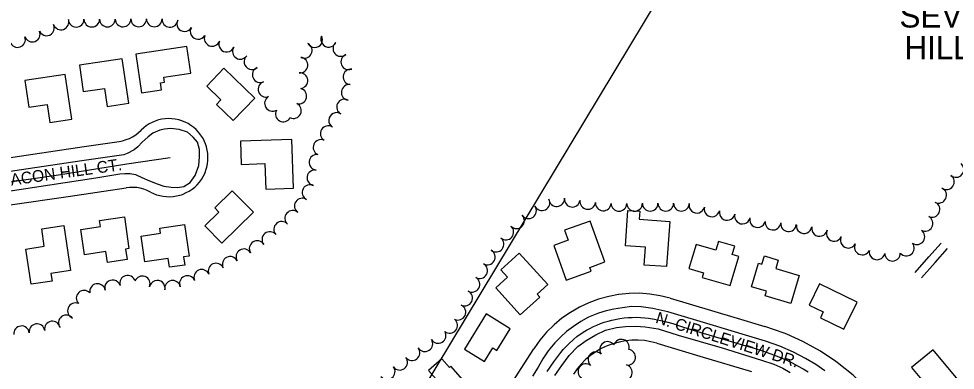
# Model space of a CAD drawing. Extents: x -25029 to 2274964, y -81170 to 687028.
# Drawn here: x -14520 to -13322, y -67673 to -67223 of the extents above; entities that cross this region are included whole.
import ezdxf

# ---------------------------------------------------------------- set-up
doc = ezdxf.new("R2010")
doc.units = 0
for name, color, linetype in [('81911BEA - RW_X_Fee_RW', 7, 'Continuous'), ('BLDG', 7, 'Continuous'), ('CITY-NAME', 7, 'Continuous'), ('DRIVWY', 7, 'Continuous'), ('GE_X_CL_2000', 7, 'Continuous'), ('ROAD', 7, 'Continuous'), ('ROAD-NAME', 7, 'Continuous'), ('SC_Scratch18', 7, 'Continuous'), ('TREES', 7, 'Continuous')]:
    doc.layers.add(name, color=color, linetype=linetype)

msp = doc.modelspace()

# ---------------------------------------------------------------- linework, layer by layer
at = {"layer": '81911BEA - RW_X_Fee_RW'}
msp.add_line((-13896.6, -67700.2), (-13861, -67645), dxfattribs=at)
for points in [[(-14351.9, -67444.5), (-14348, -67446.4), (-14344, -67447.9), (-14339.8, -67449.1), (-14335.6, -67450), (-14331.2, -67450.4), (-14326.9, -67450.5), (-14322.6, -67450.2), (-14318.3, -67449.5), (-14314.1, -67448.5), (-14312.2, -67447.9), (-14310, -67447.1), (-14306, -67445.3), (-14302.2, -67443.3), (-14298.6, -67440.8), (-14295.2, -67438.1), (-14292.1, -67435.1), (-14289.2, -67431.9), (-14286.6, -67428.4), (-14284.4, -67424.7), (-14282.4, -67420.8), (-14281.4, -67418.3), (-14280.8, -67416.7), (-14279.6, -67412.6), (-14278.8, -67408.3), (-14278.3, -67404), (-14278.2, -67399.7), (-14278.4, -67395.3), (-14279.1, -67391), (-14280.1, -67386.8), (-14281.4, -67382.7), (-14282.7, -67379.8), (-14283.2, -67378.7), (-14285.2, -67374.9), (-14287.6, -67371.3), (-14290.3, -67367.9), (-14293.3, -67364.7), (-14296.5, -67361.8), (-14300, -67359.2), (-14303.7, -67356.9), (-14307.6, -67355), (-14310.8, -67353.7), (-14311.6, -67353.3), (-14315.7, -67352.1), (-14320, -67351.2), (-14324.3, -67350.7), (-14328.6, -67350.5), (-14333, -67350.8), (-14337.3, -67351.4), (-14341.5, -67352.3), (-14345.6, -67353.7), (-14349.6, -67355.4), (-14353.5, -67357.4), (-14357.1, -67359.8), (-14360.5, -67362.4), (-14363.7, -67365.4)], [(-14391.9, -67379.7), (-14387.4, -67378.8), (-14383, -67377.5), (-14378.7, -67375.8), (-14374.6, -67373.7), (-14370.7, -67371.3), (-14367.1, -67368.5), (-14363.7, -67365.4)], [(-14733.2, -67430.5), (-14659.1, -67419.4), (-14584.9, -67408.4), (-14510.7, -67397.3), (-14436.5, -67386.3), (-14391.9, -67379.7)], [(-14759, -67494.9), (-14684.8, -67483.9), (-14610.6, -67472.9), (-14531.5, -67461.1), (-14457.3, -67450.1), (-14383.1, -67439)], [(-14351.9, -67444.5), (-14356.1, -67442.5), (-14360.4, -67440.9), (-14364.8, -67439.7), (-14369.4, -67438.9), (-14373.9, -67438.5), (-14378.5, -67438.5), (-14383.1, -67439)], [(-13686.5, -67580.5), (-13699.4, -67577.3), (-13712.6, -67575.1), (-13725.8, -67574.1), (-13739.1, -67574.3), (-13752.4, -67575.6), (-13753, -67575.7), (-13765.4, -67578), (-13778.3, -67581.5), (-13790.7, -67586.1), (-13802.8, -67591.8), (-13809.2, -67595.5), (-13814.3, -67598.5), (-13825.2, -67606.1), (-13835.3, -67614.6), (-13844.8, -67624), (-13853.3, -67634.2), (-13856.3, -67638.3), (-13861, -67645)], [(-13686.5, -67580.5), (-13605.1, -67604.8), (-13565.4, -67616.6)], [(-13351.7, -67883.1), (-13351.8, -67882.1), (-13354.7, -67857.4), (-13359.8, -67831.9), (-13364.1, -67817.3), (-13367.1, -67807), (-13376.6, -67782.9), (-13388.1, -67759.6), (-13391.5, -67754.1), (-13401.6, -67737.4), (-13416.9, -67716.5), (-13434, -67697), (-13451.4, -67680.3), (-13452.7, -67679), (-13472.9, -67662.7), (-13474.7, -67661.5), (-13494.4, -67648.2), (-13517.1, -67635.6), (-13537.5, -67626.6), (-13540.8, -67625.1), (-13565.4, -67616.6)], [(-13703.7, -67638), (-13711.6, -67636), (-13719.6, -67634.7), (-13727.7, -67634.1), (-13735.9, -67634.2), (-13744, -67635), (-13752, -67636.5), (-13759.9, -67638.6), (-13767.5, -67641.5), (-13774.9, -67644.9), (-13782, -67649), (-13786.1, -67651.9), (-13788.6, -67653.7), (-13794.9, -67658.9), (-13800.6, -67664.7), (-13805.9, -67670.9), (-13810.6, -67677.6)], [(-13703.7, -67638), (-13648.8, -67654.4), (-13582.5, -67674.1)]]:
    msp.add_lwpolyline(points, dxfattribs=at)
at = {"layer": 'BLDG'}
for points in [[(-14363.1, -67317.5), (-14337.5, -67313.7), (-14338.8, -67304.7), (-14333.9, -67304), (-14334.8, -67297.6), (-14300.1, -67292.5), (-14305.1, -67258.3), (-14370.4, -67268)], [(-14437.8, -67316), (-14410.5, -67311.9), (-14407.1, -67334.9), (-14379.6, -67330.9), (-14388, -67273.9), (-14442.8, -67282)], [(-14279.8, -67309), (-14261.7, -67326.4), (-14267.3, -67332.3), (-14245.8, -67353), (-14218.3, -67324.4), (-14257.9, -67286.2)], [(-14507.4, -67336.1), (-14484.1, -67332.6), (-14480.7, -67355.5), (-14452.4, -67351.3), (-14460.9, -67294.3), (-14512.4, -67301.9)], [(-14235.6, -67409.2), (-14205.3, -67408.2), (-14204.2, -67440.7), (-14168.7, -67439.5), (-14170.7, -67377.2), (-14236.6, -67379.3)], [(-14282.2, -67487.7), (-14264.3, -67470.1), (-14269.5, -67464.8), (-14247.1, -67442.9), (-14220.1, -67470.4), (-14260.4, -67509.9)], [(-14440.9, -67492.4), (-14415.9, -67488.7), (-14417, -67481), (-14385.2, -67476.3), (-14379.3, -67516.8), (-14383.6, -67517.5), (-14381.6, -67530.9), (-14406.9, -67534.6), (-14408.9, -67520.8), (-14436.1, -67524.9)], [(-13725.5, -67469.2), (-13726.2, -67479.3), (-13687.3, -67482.2), (-13691.5, -67540), (-13720, -67537.9), (-13718.3, -67515), (-13744, -67513.2), (-13740.7, -67468.1)], [(-14462.5, -67487.5), (-14454, -67545.1), (-14479.2, -67548.8), (-14477.8, -67558.5), (-14504.6, -67562.4), (-14511.3, -67517.5), (-14487.7, -67514), (-14490.9, -67491.8)], [(-14363.9, -67501), (-14338.9, -67497.3), (-14339.9, -67490.6), (-14308.4, -67485.9), (-14302.4, -67526.6), (-14309.5, -67527.6), (-14308, -67537.9), (-14327.6, -67540.8), (-14329.2, -67529.4), (-14359, -67533.8)], [(-13821.9, -67493.5), (-13817.3, -67506.3), (-13835.6, -67512.8), (-13819.8, -67557.1), (-13787.9, -67545.7), (-13789.6, -67540.9), (-13770.3, -67534), (-13788.9, -67481.7)], [(-13644, -67548.1), (-13645.7, -67553.7), (-13610, -67564.3), (-13598.8, -67526.8), (-13607.2, -67524.3), (-13604.1, -67513.8), (-13624.7, -67507.7), (-13628.1, -67519.1), (-13653.6, -67511.5), (-13662.8, -67542.5)], [(-13903.5, -67544), (-13895, -67553.5), (-13909.9, -67567), (-13878.6, -67601.7), (-13853.6, -67579.2), (-13857, -67575.3), (-13843.4, -67563), (-13879.8, -67522.6)], [(-13573.7, -67535.5), (-13569.3, -67536.8), (-13566.1, -67526.2), (-13548.3, -67531.5), (-13551.5, -67542.4), (-13521.7, -67551.3), (-13532.4, -67587.3), (-13565.2, -67577.5), (-13563.4, -67571.5), (-13582.7, -67565.8)], [(-13509, -67589.2), (-13490.8, -67598), (-13494.4, -67605.4), (-13464.3, -67619.9), (-13447.6, -67585.3), (-13495.8, -67561.9)], [(-13924.5, -67661.3), (-13913.8, -67644), (-13908.5, -67647.3), (-13891.3, -67619.6), (-13922.1, -67600.5), (-13950, -67645.6)], [(-13362.8, -67724.9), (-13316.6, -67687), (-13350, -67646.3), (-13377.7, -67669), (-13363.1, -67686.9), (-13381.6, -67702)], [(-13987.1, -67724.6), (-13971.6, -67711), (-13966.8, -67716.5), (-13942.7, -67695.3), (-13967.3, -67667.2), (-13969.3, -67669), (-13979.1, -67657.9), (-13996.1, -67672.9), (-13986.3, -67684.1), (-14006.8, -67702.2)]]:
    msp.add_lwpolyline(points, close=True, dxfattribs=at)
at = {"layer": 'DRIVWY'}
for points in [[(-13373, -67547.4), (-13355.8, -67527.6), (-13340, -67509.8)], [(-13364.9, -67554.5), (-13347.6, -67534.7), (-13331.9, -67516.9)]]:
    msp.add_lwpolyline(points, dxfattribs=at)
at = {"layer": 'GE_X_CL_2000'}
for points in [[(-14326.4, -67400.8), (-14381.9, -67408.9), (-14469.7, -67422.9), (-14608.8, -67443)], [(-13844.1, -67674), (-13835.4, -67661.8), (-13826.6, -67649.7), (-13823.6, -67646.2), (-13817, -67639.1), (-13809.8, -67632.6), (-13806, -67629.6), (-13798.1, -67624), (-13793.9, -67621.4), (-13789.5, -67619), (-13785, -67616.8), (-13780.4, -67614.7), (-13775.7, -67612.9), (-13771, -67611.2), (-13766.1, -67609.8), (-13761.3, -67608.5), (-13751, -67606.5), (-13745.7, -67605.7), (-13740.5, -67605.2), (-13735.2, -67604.9), (-13729.9, -67604.8), (-13724.6, -67604.9), (-13719.3, -67605.3), (-13714.3, -67605.8), (-13706.8, -67607.2), (-13691.2, -67610.8), (-13683.5, -67612.9), (-13675.9, -67615.1), (-13660.3, -67620.4), (-13589.7, -67641.2), (-13579, -67644.5), (-13568.4, -67647.9), (-13557.9, -67651.6), (-13547.5, -67655.6), (-13537.5, -67659.6), (-13530.7, -67663), (-13523.7, -67666.8), (-13516.7, -67670.7), (-13510.1, -67674.8)]]:
    msp.add_lwpolyline(points, dxfattribs=at)
at = {"layer": 'ROAD'}
for points in [[(-14539.4, -67444.1), (-14421.8, -67426.2), (-14390.8, -67421.3), (-14384.8, -67421), (-14377.6, -67420.7), (-14370.9, -67421.9), (-14363, -67425.8), (-14353.2, -67430), (-14343.3, -67434), (-14334.6, -67436.8), (-14325.4, -67438.1), (-14317.4, -67438.7), (-14309.2, -67437.5), (-14301.2, -67432.2), (-14294.5, -67423.4), (-14289.8, -67410.6), (-14288.9, -67399.5), (-14288.9, -67390), (-14291.6, -67380.6), (-14297.1, -67374.4), (-14304.3, -67368.1), (-14315.2, -67364.4), (-14326.1, -67363.4), (-14333.9, -67364), (-14340, -67365.4), (-14348.6, -67369.1), (-14354.9, -67373.7), (-14362.5, -67380.8), (-14367.9, -67386.7), (-14372.7, -67390.5), (-14381.6, -67395.2), (-14386.1, -67397.1), (-14439.5, -67404.5), (-14634.4, -67433.5)], [(-13723.9, -67591.3), (-13736.2, -67591.1), (-13747.8, -67592.5), (-13758.8, -67594.6), (-13768.7, -67596.7), (-13778.6, -67599.6), (-13791.1, -67604.6), (-13801, -67610.1), (-13810.5, -67616.7), (-13819.5, -67623.2), (-13826.6, -67629.8), (-13834.3, -67637.4), (-13842.7, -67647.9), (-13849.7, -67658), (-13855.8, -67668.5), (-13863, -67680)], [(-13488.8, -67673.4), (-13500.3, -67665.2), (-13513.4, -67657.5), (-13528.8, -67649.4), (-13546.4, -67641.6), (-13564.8, -67635.4), (-13590.1, -67627.7), (-13631.4, -67615.4), (-13689.6, -67597.8), (-13708.8, -67593.4), (-13723.9, -67591.3)], [(-13834.1, -67679.4), (-13825.5, -67666.7), (-13815.8, -67653.6), (-13804.7, -67642.2), (-13794.1, -67634.6), (-13781.7, -67627.3), (-13769.5, -67621.3), (-13755.4, -67618), (-13743.8, -67616.4), (-13730.5, -67616.3), (-13718.6, -67616.9), (-13701.9, -67619.7), (-13676.3, -67627.7), (-13620.3, -67643.8), (-13569.8, -67659.5), (-13554, -67665), (-13542.5, -67669.8), (-13533.1, -67675.3)]]:
    msp.add_lwpolyline(points, dxfattribs=at)
at = {"layer": 'SC_Scratch18'}
msp.add_line((-12949.9, -65949.4), (-15781.2, -70645.5), dxfattribs=at)
at = {"layer": 'TREES'}
for centre, start, end in [((-14466.3, -67226.9), 199.7084, 19.7084), ((-14446.9, -67223.5), 180.3502, 0.3502), ((-14426.9, -67223.3), 180.3502, 0.3502), ((-14406.9, -67223.2), 180.3502, 0.3502), ((-14386.9, -67223.1), 180.3502, 0.3502), ((-14366.9, -67223), 180.3502, 0.3502), ((-14346.9, -67222.9), 180.3502, 0.3502), ((-14326.9, -67223.6), 175.4745, 355.4745), ((-14308.1, -67229.1), 151.9296, 331.9296), ((-14503.1, -67242.4), 201.621, 21.621), ((-14484.8, -67234.5), 205.0287, 25.0287), ((-14290.8, -67239), 148.4791, 328.4791), ((-14521.9, -67249.4), 199.4679, 19.4679), ((-14272.9, -67247.9), 158.7013, 338.7013), ((-14141.6, -67249.6), 208.2039, 28.2039), ((-14123.7, -67249.1), 155.5067, 335.5067), ((-14254.4, -67255.3), 157.5747, 337.5747), ((-14236.8, -67264.6), 146.5278, 326.5278), ((-14154.9, -67263.3), 242.9178, 62.9178), ((-14108.2, -67260.9), 129.4113, 309.4113), ((-14221.9, -67277.7), 130.7747, 310.7747), ((-14160.5, -67282.1), 264.1876, 84.1876), ((-14098, -67277.9), 112.6888, 292.6888), ((-14211.3, -67294.4), 114.1065, 294.1065), ((-14160.5, -67302), 275.8991, 95.8991), ((-14095.2, -67297.1), 84.2349, 264.2349), ((-14204, -67313), 108.8569, 288.8569), ((-14097.5, -67316.9), 82.3628, 262.3628), ((-14195.7, -67331.1), 120.2501, 300.2501), ((-14161.9, -67321.7), 255.7659, 75.7659), ((-14168.8, -67340.3), 244.0993, 64.0993), ((-14103.5, -67335.7), 62.3793, 242.3793), ((-14181.9, -67344.6), 151.405, 331.405), ((-14113.6, -67352.9), 56.8857, 236.8857), ((-14124.3, -67369.8), 58.2295, 238.2295), ((-14133.6, -67387.4), 65.991, 245.991), ((-14138.7, -67406.5), 84.0601, 264.0601), ((-14141.4, -67426.3), 80.379, 260.379), ((-13320.9, -67415.7), 229.729, 49.729), ((-13333.1, -67431.4), 234.715, 54.715), ((-14147.6, -67445.1), 63.4193, 243.4193), ((-13343.1, -67448.7), 244.9819, 64.9819), ((-14157.6, -67462.4), 56.4347, 236.4347), ((-13850.8, -67458.2), 206.538, 26.538), ((-13831.9, -67453), 184.0048, 4.0048), ((-13812, -67453.7), 171.8864, 351.8864), ((-13867.9, -67468.5), 215.4212, 35.4212), ((-13792.2, -67456.6), 171.8864, 351.8864), ((-13772.3, -67458.5), 176.7217, 356.7217), ((-13752.3, -67459.1), 180.2739, 0.2739), ((-13732.3, -67459), 180.2739, 0.2739), ((-13712.3, -67458.9), 180.2739, 0.2739), ((-13692.3, -67458.8), 180.2739, 0.2739), ((-13672.3, -67458.9), 178.913, 358.913), ((-13652.6, -67461.4), 166.5923, 346.5923), ((-13633.2, -67466.1), 166.5923, 346.5923), ((-13351.6, -67466.8), 245.0535, 65.0535), ((-14169.8, -67478.2), 48.3638, 228.3638), ((-13883.3, -67481.2), 223.7345, 43.7345), ((-13613.7, -67470.7), 166.5923, 346.5923), ((-13594.2, -67475.3), 166.5923, 346.5923), ((-13574.8, -67479.9), 167.3373, 347.3373), ((-13360.5, -67484.7), 241.7728, 61.7728), ((-14183.9, -67492.3), 41.5092, 221.5092), ((-13897, -67495.7), 229.7389, 49.7389), ((-13555.1, -67483.1), 173.9153, 353.9153), ((-13535.2, -67485.2), 173.9153, 353.9153), ((-13515.3, -67487.6), 172.5144, 352.5144), ((-13495.6, -67491.1), 167.3379, 347.3379), ((-14199.1, -67505.3), 39.6589, 219.6589), ((-13476.8, -67497.5), 154.8567, 334.8567), ((-13458.8, -67506.2), 153.5643, 333.5643), ((-13370.9, -67501.7), 235.6056, 55.6056), ((-14215.3, -67516.9), 31.5187, 211.5187), ((-13909.6, -67511.2), 231.4864, 51.4864), ((-13440.8, -67514.9), 154.7775, 334.7775), ((-13384.4, -67516.3), 218.7801, 38.7801), ((-14232.3, -67527.4), 31.5187, 211.5187), ((-13920.7, -67527.8), 241.3222, 61.3222), ((-13422, -67521.1), 168.8987, 348.8987), ((-13402.2, -67522.8), 181.514, 1.514), ((-14267.9, -67545.6), 23.4987, 203.4987), ((-14249.8, -67537.1), 26.7276, 206.7276), ((-13930.4, -67545.2), 240.1872, 60.1872), ((-14286.2, -67553.6), 23.5233, 203.5233), ((-14419.6, -67571.8), 10.0588, 190.0588), ((-14400.3, -67567.1), 17.4445, 197.4445), ((-14381.1, -67561.2), 16.8254, 196.8254), ((-14362.3, -67562), 338.5099, 158.5099), ((-14343.1, -67567.6), 348.8515, 168.8516), ((-14323.5, -67567.6), 11.1564, 191.1564), ((-14304.6, -67561.6), 23.7853, 203.7853), ((-13940.4, -67562.6), 240.1872, 60.1872), ((-14436.8, -67580.4), 43.1246, 223.1246), ((-13949.7, -67580.3), 244.3415, 64.3415), ((-14447.8, -67596.5), 67.9448, 247.9448), ((-13958.3, -67598.3), 244.6279, 64.6279), ((-14477.3, -67619.8), 10.3415, 190.3415), ((-14459.5, -67611.9), 37.4874, 217.4874), ((-13968.8, -67615.2), 231.5008, 51.5008), ((-14516.8, -67625.9), 6.2072, 186.2072), ((-14497, -67623.2), 9.3741, 189.3741), ((-14000.6, -67638.6), 212.9017, 32.9017), ((-13983.6, -67628.1), 210.6549, 30.6549), ((-13749.1, -67643), 342.8555, 162.8555), ((-14017, -67650.1), 217.4121, 37.4121), ((-13766.8, -67645.9), 35.7783, 215.7783), ((-13741, -67655.9), 261.8783, 81.8783), ((-14032.9, -67662.3), 217.4121, 37.4121), ((-13781.8, -67659.1), 46.705, 226.705), ((-14048.8, -67674.4), 216.884, 36.884), ((-13794.5, -67674.4), 53.8897, 233.8897), ((-13745.2, -67675.4), 253.7961, 73.7961)]:
    msp.add_arc(centre, 10, start, end, dxfattribs=at)

# ---------------------------------------------------------------- texts
at = {"layer": 'CITY-NAME'}
for s, p in [('SEVEN', (-13393.2, -67234)), ('HILLS', (-13386.9, -67274.8))]:
    msp.add_text(s, height=30, dxfattribs=at).set_placement(p)
at = {"layer": 'ROAD-NAME'}
for s, height, rotation, p in [('BEACON HILL CT.', 15, 7.9856, (-14556.4, -67440)), ('N. CIRCLEVIEW DR.', 14.99, 342.3381, (-13706.4, -67611.6))]:
    msp.add_text(s, height=height, rotation=rotation, dxfattribs=at).set_placement(p)

doc.saveas('drawing.dxf')
